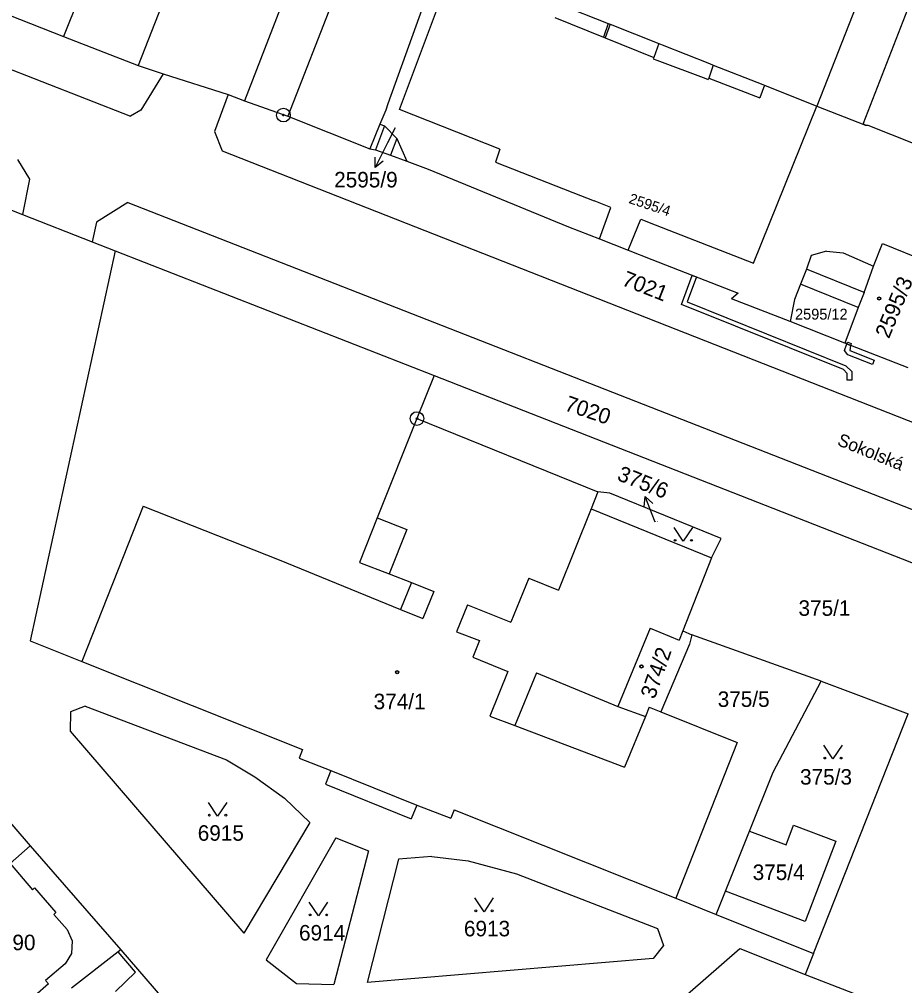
# Model space of a CAD drawing. Extents: x -593183 to -588034, y -1130415 to -1124994.
# Drawn here: x -591121.7 to -591024.8, y -1128428.4 to -1128322.5 of the extents above; entities that cross this region are included whole.
import ezdxf

# ---------------------------------------------------------------- set-up
doc = ezdxf.new("R2010")
doc.units = 0
for name, color, linetype in [('Vrstva 1', 7, 'Continuous'), ('Vrstva 15', 7, 'Continuous'), ('Vrstva 16', 7, 'Continuous'), ('Vrstva 18', 7, 'Continuous'), ('Vrstva 19', 7, 'Continuous'), ('Vrstva 24', 7, 'Continuous'), ('Vrstva 25', 7, 'Continuous'), ('Vrstva 27', 7, 'Continuous'), ('Vrstva 4', 7, 'Continuous')]:
    doc.layers.add(name, color=color, linetype=linetype)

msp = doc.modelspace()

# ---------------------------------------------------------------- linework, layer by layer
at = {"layer": 'Vrstva 1'}
for p, q in [((-591081.44, -1128291.17), (-591097.1, -1128331.47)), ((-591076.79, -1128293.26), (-591092.35, -1128333.17)), ((-591193, -1128300.54), (-591109.58, -1128333.14)), ((-591098.92, -1128302.59), (-591108.74, -1128327.62)), ((-591113.19, -1128315.04), (-591116.9, -1128324.42)), ((-591075.17, -1128314.5), (-591081.4, -1128331.81)), ((-591080.1, -1128332.43), (-591074.61, -1128317.7)), ((-591127.08, -1128320.44), (-591116.9, -1128324.42)), ((-591063.12, -1128322.34), (-591057.77, -1128324.51)), ((-591116.9, -1128324.42), (-591108.74, -1128327.62)), ((-591057.77, -1128324.51), (-591057.58, -1128324.58)), ((-591057.58, -1128324.58), (-591052.27, -1128326.73)), ((-591052.27, -1128326.73), (-591052.32, -1128326.88)), ((-591108.74, -1128327.62), (-591106, -1128328.5)), ((-591052.32, -1128326.88), (-591051.93, -1128327.03)), ((-591051.93, -1128327.03), (-591046.56, -1128329.03)), ((-591106, -1128328.5), (-591108.45, -1128332.5)), ((-591106, -1128328.5), (-591098.88, -1128330.77)), ((-591046.56, -1128329.03), (-591046.3, -1128329.13)), ((-591046.25, -1128328.99), (-591046.3, -1128329.13)), ((-591046.25, -1128328.99), (-591040.65, -1128331.15)), ((-591040.15, -1128329.77), (-591040.65, -1128331.15)), ((-591040.15, -1128329.77), (-591034.42, -1128332.04)), ((-591098.88, -1128330.77), (-591100.39, -1128334.83)), ((-591098.88, -1128330.77), (-591097.1, -1128331.47)), ((-591097.1, -1128331.47), (-591092.35, -1128333.17)), ((-591081.4, -1128331.81), (-591081.63, -1128332.5)), ((-591041.36, -1128349.26), (-591034.42, -1128332.04)), ((-591034.42, -1128332.04), (-591029.1, -1128334.14)), ((-591108.45, -1128332.5), (-591109.58, -1128333.14)), ((-591081.63, -1128332.5), (-591082.27, -1128334.03)), ((-591069.11, -1128336.78), (-591080.1, -1128332.43)), ((-591092.35, -1128333.17), (-591083.37, -1128336.74)), ((-591082.27, -1128334.03), (-591083.37, -1128336.74)), ((-591029.1, -1128334.14), (-591028.81, -1128334.15)), ((-591028.81, -1128334.15), (-591026.35, -1128335.12)), ((-591100.39, -1128334.83), (-591099.52, -1128336.96)), ((-591026.35, -1128335.12), (-591023.69, -1128336.18)), ((-591099.52, -1128336.96), (-590993.02, -1128378.83)), ((-591083.37, -1128336.74), (-591082.76, -1128336.85)), ((-591082.76, -1128336.85), (-591081.1, -1128337.43)), ((-591069.11, -1128336.78), (-591069.61, -1128338.2)), ((-591121.94, -1128337.89), (-591120.64, -1128340.06)), ((-591081.1, -1128337.43), (-591079.31, -1128338.1)), ((-591079.31, -1128338.1), (-591076.99, -1128338.95)), ((-591069.61, -1128338.2), (-591061.12, -1128341.52)), ((-591076.99, -1128338.95), (-591061.61, -1128345.26)), ((-591076.99, -1128338.95), (-591061.61, -1128345.26)), ((-591120.64, -1128340.06), (-591121.39, -1128343.91)), ((-591061.12, -1128341.52), (-591058.8, -1128342.43)), ((-591109.87, -1128342.6), (-591113.3, -1128344.75)), ((-591109.87, -1128342.6), (-590995.96, -1128387.23)), ((-591056.96, -1128343.15), (-591058.8, -1128342.43)), ((-591123.14, -1128343.22), (-591121.39, -1128343.91)), ((-591058.23, -1128346.6), (-591056.96, -1128343.15)), ((-591121.39, -1128343.91), (-591113.76, -1128346.91)), ((-591113.3, -1128344.75), (-591113.76, -1128346.91)), ((-591055.07, -1128347.85), (-591053.68, -1128344.44)), ((-591053.68, -1128344.44), (-591052.1, -1128345.05)), ((-591061.61, -1128345.26), (-591058.23, -1128346.6)), ((-591052.1, -1128345.05), (-591049.95, -1128345.9)), ((-591113.76, -1128346.91), (-591111.24, -1128347.9)), ((-591058.23, -1128346.6), (-591055.07, -1128347.85)), ((-591049.95, -1128345.9), (-591041.36, -1128349.26)), ((-591111.24, -1128347.9), (-591120.55, -1128390.63)), ((-591111.24, -1128347.9), (-591076.32, -1128361.58)), ((-591055.07, -1128347.85), (-591052.49, -1128348.87)), ((-591028.2, -1128349.57), (-591027.21, -1128347.09)), ((-591027.21, -1128347.09), (-591020.24, -1128349.98)), ((-591052.49, -1128348.87), (-591043.03, -1128352.53)), ((-591029.24, -1128352.46), (-591028.2, -1128349.57)), ((-591036.19, -1128351.55), (-591036.86, -1128353.24)), ((-591029.87, -1128354.13), (-591036.19, -1128351.55)), ((-591043.03, -1128352.53), (-591043.74, -1128353.17)), ((-591037.33, -1128355.65), (-591043.74, -1128353.17)), ((-591036.86, -1128353.24), (-591037.33, -1128355.65)), ((-591029.24, -1128352.46), (-591029.87, -1128354.13)), ((-591029.87, -1128354.13), (-591031.35, -1128358.02)), ((-591031.35, -1128358.02), (-591037.33, -1128355.65)), ((-591024.42, -1128360.71), (-591031.35, -1128358.02)), ((-591076.32, -1128361.58), (-591078.2, -1128366.28)), ((-591076.32, -1128361.58), (-591018.67, -1128384.16)), ((-591078.2, -1128366.28), (-591058.39, -1128374.3)), ((-591058.39, -1128374.3), (-591059.13, -1128376.17)), ((-591057.08, -1128374.47), (-591058.39, -1128374.3)), ((-591044.89, -1128379.41), (-591057.08, -1128374.47)), ((-591059.13, -1128376.17), (-591045.93, -1128381.53)), ((-591045.93, -1128381.53), (-591044.89, -1128379.41)), ((-591045.93, -1128381.53), (-591049.08, -1128389.54)), ((-591052.67, -1128389.25), (-591056.19, -1128397.81)), ((-591052.67, -1128389.25), (-591049.48, -1128390.56)), ((-591049.08, -1128389.54), (-591049.48, -1128390.56)), ((-591049.08, -1128389.54), (-591048.09, -1128389.96)), ((-591048.09, -1128389.96), (-591048.36, -1128391)), ((-591033.92, -1128395.04), (-591048.09, -1128389.96)), ((-591120.55, -1128390.63), (-591114.92, -1128392.9)), ((-591048.36, -1128391), (-591051.48, -1128398.41)), ((-591114.92, -1128392.9), (-591090.74, -1128402.54)), ((-591039.19, -1128405), (-591033.92, -1128395.04)), ((-591033.92, -1128395.04), (-591024.4, -1128398.63)), ((-591116.14, -1128398.41), (-591116.18, -1128400.52)), ((-591114.53, -1128397.79), (-591116.14, -1128398.41)), ((-591114.53, -1128397.79), (-591099.06, -1128403.66)), ((-591056.19, -1128397.81), (-591053.17, -1128398.92)), ((-591052.76, -1128397.9), (-591053.17, -1128398.92)), ((-591052.76, -1128397.9), (-591051.48, -1128398.41)), ((-591051.48, -1128398.41), (-591043.12, -1128401.76)), ((-591034.79, -1128424.89), (-591024.4, -1128398.63)), ((-591116.18, -1128400.52), (-591097.16, -1128422.64)), ((-591043.12, -1128401.76), (-591049.87, -1128418.81)), ((-591090.74, -1128402.54), (-591091.09, -1128403.49)), ((-591099.06, -1128403.66), (-591095.94, -1128405.51)), ((-591091.09, -1128403.49), (-591087.65, -1128404.82)), ((-591087.65, -1128404.82), (-591088.21, -1128406.32)), ((-591041.78, -1128411.47), (-591039.19, -1128405)), ((-591095.94, -1128405.51), (-591092.71, -1128407.85)), ((-591088.21, -1128406.32), (-591078.83, -1128410.13)), ((-591125.39, -1128407.5), (-591120.55, -1128413.08)), ((-591092.71, -1128407.85), (-591089.94, -1128410.53)), ((-591078.21, -1128408.63), (-591078.83, -1128410.13)), ((-591078.21, -1128408.63), (-591074.49, -1128410.07)), ((-591074.14, -1128409.14), (-591074.49, -1128410.07)), ((-591074.14, -1128409.14), (-591049.87, -1128418.81)), ((-591089.94, -1128410.53), (-591097.16, -1128422.64)), ((-591044.42, -1128418.04), (-591041.78, -1128411.47)), ((-591041.78, -1128411.47), (-591037.78, -1128412.97)), ((-591037.78, -1128412.97), (-591036.95, -1128410.83)), ((-591036.95, -1128410.83), (-591032.35, -1128412.58)), ((-591087.08, -1128412.2), (-591094.72, -1128425.59)), ((-591087.08, -1128412.2), (-591083.51, -1128413.64)), ((-591120.55, -1128413.08), (-591122.74, -1128415.02)), ((-591120.55, -1128413.08), (-591110.65, -1128424.48)), ((-591032.35, -1128412.58), (-591035.68, -1128421.38)), ((-591083.51, -1128413.64), (-591087.29, -1128428.27)), ((-591080.22, -1128414.54), (-591083.66, -1128428.06)), ((-591076.57, -1128414.25), (-591080.22, -1128414.54)), ((-591076.57, -1128414.25), (-591072.58, -1128414.72)), ((-591072.58, -1128414.72), (-591067.3, -1128416.16)), ((-591067.3, -1128416.16), (-591051.86, -1128422.15)), ((-591049.87, -1128418.81), (-591045.44, -1128420.59)), ((-591045.44, -1128420.59), (-591044.42, -1128418.04)), ((-591035.68, -1128421.38), (-591044.42, -1128418.04)), ((-591045.44, -1128420.59), (-591034.79, -1128424.89)), ((-591051.86, -1128422.15), (-591051.2, -1128424.02)), ((-591051.2, -1128424.02), (-591052.32, -1128425.44)), ((-591110.92, -1128424.69), (-591116.02, -1128428.67)), ((-591110.65, -1128424.48), (-591110.92, -1128424.69)), ((-591110.65, -1128424.48), (-591103.16, -1128433.13)), ((-591034.79, -1128424.89), (-591035.69, -1128427.17)), ((-591094.72, -1128425.59), (-591091.41, -1128428.15)), ((-591052.32, -1128425.44), (-591083.66, -1128428.06)), ((-591035.69, -1128427.17), (-591013.07, -1128435.94)), ((-591091.41, -1128428.15), (-591087.29, -1128428.27))]:
    msp.add_line(p, q, dxfattribs=at)
at = {"layer": 'Vrstva 16'}
msp.add_line((-591080.58, -1128334.42), (-591081.43, -1128336.09), dxfattribs=at)
at = {"layer": 'Vrstva 24'}
for centre, radius in [((-591092.83, -1128333.04), 0.75), ((-591092.83, -1128333.04), 0.0903), ((-591078.2, -1128366.28), 0.75), ((-591078.2, -1128366.28), 0.0903)]:
    msp.add_circle(centre, radius, dxfattribs=at)
at = {"layer": 'Vrstva 25'}
for p, q in [((-591081.43, -1128336.09), (-591082.79, -1128338.76)), ((-591052.11, -1128377.62), (-591053.22, -1128374.83))]:
    msp.add_line(p, q, dxfattribs=at)
for points in [[(-591081.89, -1128338.1), (-591082.79, -1128338.76), (-591082.78, -1128337.64)], [(-591053.32, -1128375.95), (-591053.22, -1128374.83), (-591052.39, -1128375.58)], [(-591048.04, -1128378.22), (-591049.04, -1128379.72), (-591050.04, -1128378.22)], [(-591031.65, -1128402.07), (-591032.65, -1128403.57), (-591033.65, -1128402.07)], [(-591099.04, -1128408.33), (-591100.04, -1128409.83), (-591101.04, -1128408.33)], [(-591069.86, -1128418.8), (-591070.86, -1128420.3), (-591071.86, -1128418.8)], [(-591087.99, -1128419.26), (-591088.99, -1128420.76), (-591089.99, -1128419.26)]]:
    msp.add_lwpolyline(points, dxfattribs=at)
for centre, radius in [((-591027.59, -1128353.13), 0.175), ((-591027.59, -1128353.13), 0.15), ((-591049.94, -1128379.62), 0.1), ((-591048.14, -1128379.62), 0.1), ((-591053.62, -1128393.43), 0.175), ((-591053.62, -1128393.43), 0.15), ((-591080.37, -1128394.07), 0.175), ((-591080.37, -1128394.07), 0.15), ((-591033.55, -1128403.47), 0.1), ((-591031.75, -1128403.47), 0.1), ((-591100.94, -1128409.73), 0.1), ((-591099.14, -1128409.73), 0.1), ((-591089.89, -1128420.66), 0.1), ((-591088.09, -1128420.66), 0.1), ((-591071.76, -1128420.2), 0.1), ((-591069.96, -1128420.2), 0.1)]:
    msp.add_circle(centre, radius, dxfattribs=at)
at = {"layer": 'Vrstva 27'}
for p, q in [((-591049.23, -1128353.77), (-591048.05, -1128350.59)), ((-591047.58, -1128350.77), (-591048.6, -1128353.49)), ((-591048.05, -1128350.59), (-591047.58, -1128350.77)), ((-591031.51, -1128360.91), (-591049.23, -1128353.77)), ((-591048.6, -1128353.49), (-591031.23, -1128360.49)), ((-591031.39, -1128358.81), (-591031.11, -1128358.11)), ((-591031.11, -1128358.11), (-591031.03, -1128357.91)), ((-591031.11, -1128358.11), (-591030.74, -1128358.26)), ((-591030.74, -1128358.26), (-591031.11, -1128358.11)), ((-591031.03, -1128357.91), (-591030.66, -1128358.05)), ((-591030.74, -1128358.26), (-591030.79, -1128358.82)), ((-591030.66, -1128358.05), (-591030.74, -1128358.26)), ((-591031.03, -1128359.3), (-591031.39, -1128358.81)), ((-591028.33, -1128360.35), (-591031.03, -1128359.3)), ((-591030.79, -1128358.82), (-591028.15, -1128359.89)), ((-591031.23, -1128360.49), (-591030.59, -1128361.11)), ((-591028.15, -1128359.89), (-591028.33, -1128360.35)), ((-591031.09, -1128361.33), (-591031.51, -1128360.91)), ((-591031.08, -1128362.07), (-591031.09, -1128361.33)), ((-591030.59, -1128361.11), (-591030.58, -1128362.07)), ((-591030.58, -1128362.07), (-591031.08, -1128362.07))]:
    msp.add_line(p, q, dxfattribs=at)
at = {"layer": 'Vrstva 4'}
for p, q in [((-591027.62, -1128314.71), (-591034.42, -1128332.04)), ((-591022.61, -1128316.67), (-591029.35, -1128333.94)), ((-591062.64, -1128320.88), (-591057.25, -1128323.01)), ((-591057.25, -1128323.01), (-591057.77, -1128324.51)), ((-591057.06, -1128323.08), (-591057.58, -1128324.58)), ((-591057.25, -1128323.01), (-591057.06, -1128323.08)), ((-591057.06, -1128323.08), (-591051.73, -1128325.19)), ((-591051.73, -1128325.19), (-591052.27, -1128326.73)), ((-591051.73, -1128325.19), (-591051.35, -1128325.34)), ((-591051.35, -1128325.34), (-591046.15, -1128327.4)), ((-591045.77, -1128327.55), (-591046.25, -1128328.99)), ((-591046.15, -1128327.4), (-591045.77, -1128327.55)), ((-591045.77, -1128327.55), (-591040.34, -1128329.7)), ((-591040.34, -1128329.7), (-591040.15, -1128329.77)), ((-591082.27, -1128334.03), (-591081.75, -1128334.22)), ((-591029.35, -1128333.94), (-591029.1, -1128334.14)), ((-591081.75, -1128334.22), (-591082.76, -1128336.85)), ((-591081.75, -1128334.22), (-591080.4, -1128335.59)), ((-591080.4, -1128335.59), (-591081.1, -1128337.43)), ((-591080.4, -1128335.59), (-591079.31, -1128338.1)), ((-591033.35, -1128347.96), (-591035.02, -1128348.43)), ((-591033.35, -1128347.96), (-591031.52, -1128348.14)), ((-591035.02, -1128348.43), (-591035.54, -1128349.91)), ((-591031.52, -1128348.14), (-591028.2, -1128349.57)), ((-591035.54, -1128349.91), (-591036.19, -1128351.55)), ((-591029.24, -1128352.46), (-591035.54, -1128349.91)), ((-591078.2, -1128366.28), (-591082.55, -1128377.14)), ((-591108.19, -1128375.86), (-591114.92, -1128392.9)), ((-591108.19, -1128375.86), (-591093.29, -1128381.76)), ((-591059.13, -1128376.17), (-591062.69, -1128385.07)), ((-591082.55, -1128377.14), (-591084.49, -1128382.04)), ((-591082.55, -1128377.14), (-591079.3, -1128378.42)), ((-591079.3, -1128378.42), (-591081.23, -1128383.3)), ((-591093.29, -1128381.76), (-591080.02, -1128387.21)), ((-591084.49, -1128382.04), (-591081.23, -1128383.3)), ((-591081.23, -1128383.3), (-591078.8, -1128384.23)), ((-591065.94, -1128383.76), (-591067.93, -1128388.6)), ((-591065.94, -1128383.76), (-591062.69, -1128385.07)), ((-591078.8, -1128384.23), (-591080.02, -1128387.21)), ((-591078.8, -1128384.23), (-591076.35, -1128385.23)), ((-591076.35, -1128385.23), (-591077.56, -1128388.19)), ((-591072.68, -1128386.7), (-591073.88, -1128389.63)), ((-591072.68, -1128386.7), (-591067.93, -1128388.6)), ((-591080.02, -1128387.21), (-591077.56, -1128388.19)), ((-591073.88, -1128389.63), (-591071.35, -1128390.58)), ((-591071.35, -1128390.58), (-591072.1, -1128392.42)), ((-591072.1, -1128392.42), (-591068.24, -1128394)), ((-591068.24, -1128394), (-591070.23, -1128398.87)), ((-591065.12, -1128394.14), (-591067.49, -1128399.91)), ((-591065.12, -1128394.14), (-591056.19, -1128397.81)), ((-591070.23, -1128398.87), (-591067.49, -1128399.91)), ((-591053.17, -1128398.92), (-591055.46, -1128404.47)), ((-591067.49, -1128399.91), (-591055.46, -1128404.47)), ((-591087.65, -1128404.82), (-591078.21, -1128408.63)), ((-591122.74, -1128415.02), (-591120.32, -1128417.9)), ((-591120.1, -1128417.7), (-591120.32, -1128417.9)), ((-591120.1, -1128417.7), (-591117.74, -1128420.4)), ((-591117.74, -1128420.4), (-591117.96, -1128420.6)), ((-591117.96, -1128420.6), (-591116.52, -1128422.26)), ((-591116.52, -1128422.26), (-591115.96, -1128423.48)), ((-591115.96, -1128423.48), (-591116.02, -1128424.89)), ((-591116.02, -1128424.89), (-591116.74, -1128426.03)), ((-591109.03, -1128426.93), (-591110.92, -1128424.69)), ((-591051.09, -1128431.5), (-591042.84, -1128424.32)), ((-591042.84, -1128424.32), (-591035.69, -1128427.17)), ((-591116.74, -1128426.03), (-591118.88, -1128427.83)), ((-591111.22, -1128429.05), (-591109.03, -1128426.93)), ((-591118.55, -1128428.22), (-591121.93, -1128431.13)), ((-591118.88, -1128427.83), (-591118.55, -1128428.22))]:
    msp.add_line(p, q, dxfattribs=at)

# ---------------------------------------------------------------- texts
at = {"layer": 'Vrstva 15'}
msp.add_text('Sokolská', height=1.4, rotation=337.9196, dxfattribs=at).set_placement((-591032.28, -1128369.15))
at = {"layer": 'Vrstva 16'}
msp.add_text('2595/9', height=1.7, dxfattribs=at).set_placement((-591087.27, -1128340.96))
msp.add_text('375/6', height=1.7, rotation=338.1472, dxfattribs=at).set_placement((-591056.39, -1128372.98))
at = {"layer": 'Vrstva 18'}
for s, height, p in [('2595/9', 0.01, (-591080.58, -1128334.42)), ('2595/12', 1.19, (-591036.8, -1128355.44)), ('375/6', 0.1, (-591052.11, -1128377.62)), ('375/1', 1.7, (-591036.42, -1128387.89)), ('375/5', 1.7, (-591045.27, -1128397.87)), ('375/3', 1.7, (-591036.25, -1128406.38)), ('6915', 1.7, (-591102.21, -1128412.53)), ('375/4', 1.7, (-591041.44, -1128416.83)), ('6914', 1.7, (-591091.12, -1128423.46)), ('6913', 1.7, (-591073.06, -1128423))]:
    msp.add_text(s, height=height, dxfattribs=at).set_placement(p)
for s, height, rotation, p in [('2595/4', 1.14, 341.4397, (-591055.09, -1128342.65)), ('7021', 1.7, 338.538, (-591055.87, -1128351.63)), ('7020', 1.7, 341.1881, (-591062.14, -1128365.34))]:
    msp.add_text(s, height=height, rotation=rotation, dxfattribs=at).set_placement(p)
at = {"layer": 'Vrstva 19'}
for s, rotation, p in [('2595/3', 67.4965, (-591026.52, -1128357.61)), ('374/2', 70.6768, (-591052.17, -1128397.09))]:
    msp.add_text(s, height=1.7, rotation=rotation, dxfattribs=at).set_placement(p)
for s, p in [('374/1', (-591082.95, -1128398.12)), ('390', (-591123.77, -1128424.52))]:
    msp.add_text(s, height=1.7, dxfattribs=at).set_placement(p)

doc.saveas('drawing.dxf')
